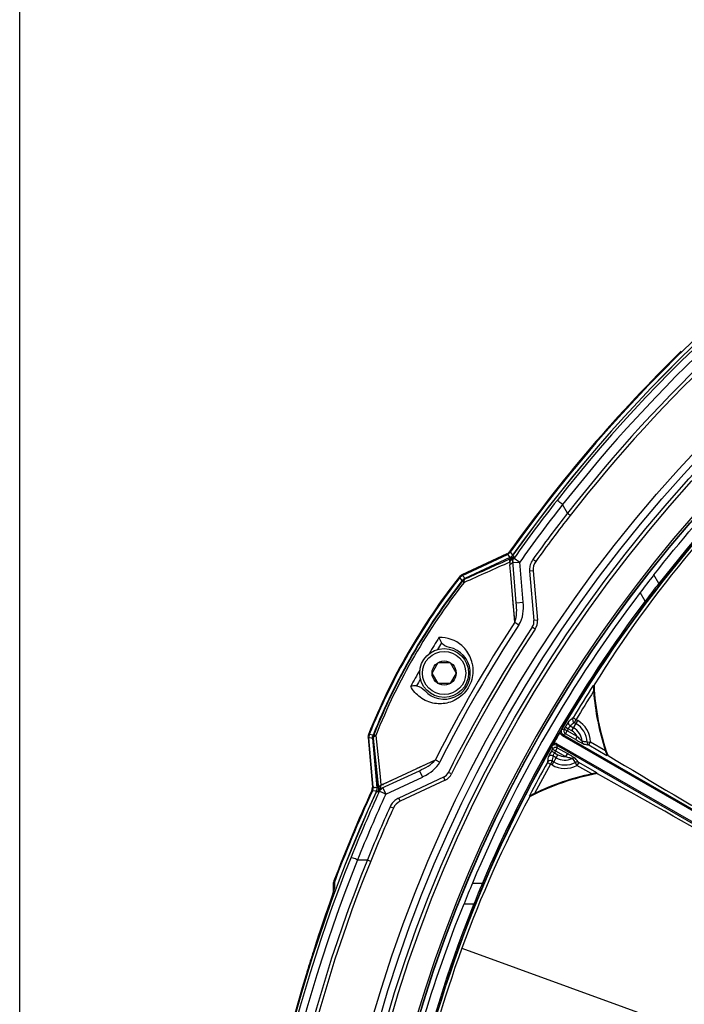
# Model space of a CAD drawing. Header units: millimetres. Extents: x 0 to 420, y -341 to 792.
# Tile 309 of 325: x 323 to 339, y 235 to 259. Entities that reach past the tile are written whole.
import ezdxf

# ---------------------------------------------------------------- set-up
doc = ezdxf.new("R2010")
doc.units = ezdxf.units.MM
doc.header["$LTSCALE"] = 23.1
doc.layers.get('0').update_dxf_attribs({"linetype": 'CONTINUOUS'})
doc.layers.add('DIM_PILOTEES', color=7, linetype='CONTINUOUS')
doc.styles.get("Standard").update_dxf_attribs({"font": 'txt', "width": 0.7})
doc.dimstyles.new('DIMSTYLE_3', dxfattribs={"dimtxt": 2.5, "dimasz": 3.5, "dimexe": 2, "dimexo": 0, "dimtad": 1, "dimdec": 0, "dimlfac": 5.882353, "dimdsep": 46, "dimtxsty": 'Standard', "dimblk": '_FILLED', "dimblk1": '_FILLED', "dimblk2": '_FILLED', "dimcen": 0.09, "dimazin": 2, "dimtp": 0.8, "dimtm": 0.8, "dimtfac": 1, "dimtdec": 0, "dimtofl": 0, "dimtmove": 0, "dimatfit": 3, "dimldrblk": '_FILLED', "dimfxl": 0, "dimtolj": 1, "dimarcsym": 0})

# ---------------------------------------------------------------- blocks, each defined once
blk = doc.blocks.new('_FILLED')
at = {"color": 0, "linetype": 'ByBlock'}
blk.add_solid([(0, 0), (-1, 0.1429), (-1, -0.1429)], dxfattribs=at)
blk = doc.blocks.new('*D9')
at = {"layer": 'DIM_PILOTEES', "color": 2, "linetype": 'Continuous'}
for p, q in [((322.755, 216.718), (322.755, 271.478)), ((404.884, 216.276), (404.884, 271.478)), ((322.755, 269.478), (363.82, 269.478)), ((404.884, 269.478), (363.82, 269.478))]:
    blk.add_line(p, q, dxfattribs=at)
at = {"layer": 'DIM_PILOTEES', "color": 2, "linetype": 'Continuous', "xscale": 3.5, "yscale": 3.5, "zscale": 3.5, "rotation": 180}
blk.add_blockref('_FILLED', (322.755, 269.478), dxfattribs=at)
at = {"layer": 'DIM_PILOTEES', "color": 2, "linetype": 'Continuous', "xscale": 3.5, "yscale": 3.5, "zscale": 3.5}
blk.add_blockref('_FILLED', (404.884, 269.478), dxfattribs=at)
at = {"layer": 'DIM_PILOTEES', "color": 2, "linetype": 'Continuous', "insert": (363.82, 272.603), "char_height": 2.5, "width": 8.57143, "attachment_point": 2, "line_spacing_factor": 0.9}
blk.add_mtext('{\\ftxt;\\W0.0001;\\H0.0001;\\~}{\\ftxt;\\W2.2857142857;\\H2.5; }{\\ftxt;\\W0.0001;\\H0.0001;\\~}', dxfattribs=at)

msp = doc.modelspace()

# ---------------------------------------------------------------- linework, layer by layer
at = {"color": 7, "linetype": 'Continuous'}
for p, q in [((336.1193, 246.7988), (335.9987, 247.0077)), ((334.64, 245.8066), (333.5428, 245.295)), ((333.5552, 245.2794), (334.6527, 245.7912)), ((334.713, 245.7191), (333.6131, 245.2062)), ((334.7149, 245.7167), (333.615, 245.2038)), ((334.6527, 245.7912), (334.7022, 245.732)), ((334.7225, 245.851), (334.7067, 245.8622)), ((334.7149, 245.7167), (334.7317, 245.6966)), ((334.7196, 245.8469), (334.769, 245.7876)), ((334.7317, 245.6966), (334.7371, 245.6901)), ((334.8121, 245.731), (334.8104, 245.7364)), ((334.8143, 245.7051), (334.9529, 245.6069)), ((335.3416, 245.6197), (335.2726, 245.6693)), ((334.7316, 245.2932), (334.7094, 245.543)), ((334.7316, 245.2931), (334.7094, 245.543)), ((334.8693, 244.6128), (334.7806, 245.6265)), ((334.7836, 245.5921), (334.9529, 245.6069)), ((335.0386, 244.6277), (334.9529, 245.6069)), ((333.4963, 245.2341), (333.4811, 245.2461)), ((333.5513, 245.1571), (333.4934, 245.2304)), ((333.5655, 245.2663), (333.5552, 245.2794)), ((333.6222, 245.1948), (333.615, 245.2038)), ((334.7743, 244.8151), (334.7316, 245.2932)), ((334.7743, 244.8151), (334.7316, 245.2931)), ((335.279, 245.3911), (335.1943, 245.3837)), ((335.1943, 245.3837), (335.2994, 244.1823)), ((335.279, 245.3911), (335.3841, 244.1898)), ((338.3432, 245.0824), (338.2218, 245.2928)), ((333.5603, 245.1457), (333.5532, 245.1548)), ((334.8342, 244.1433), (334.7743, 244.8151)), ((338.0102, 244.651), (337.8889, 244.8612)), ((334.8693, 244.6128), (335.0386, 244.6277)), ((338.0374, 244.6306), (338.0102, 244.651)), ((334.8342, 244.1433), (334.9344, 244.0777)), ((335.3292, 243.9728), (335.2582, 244.0197)), ((335.3841, 244.1898), (335.2994, 244.1823)), ((332.8139, 242.9003), (332.9611, 243.1553)), ((332.9611, 243.1553), (333.2556, 243.1553)), ((333.2556, 243.1553), (333.4028, 242.9003)), ((332.9611, 242.6453), (332.8139, 242.9003)), ((333.4028, 242.9003), (333.2556, 242.6453)), ((333.2556, 242.6453), (332.9611, 242.6453)), ((336.7449, 242.597), (336.7589, 242.5933)), ((336.2539, 241.8095), (336.3266, 241.7656)), ((336.0648, 241.5855), (336.1379, 241.5422)), ((336.1864, 241.612), (336.2645, 241.5669)), ((336.2222, 241.4936), (336.3661, 241.7428)), ((336.2843, 241.6922), (336.3266, 241.7656)), ((336.2843, 241.6922), (336.3237, 241.6695)), ((336.3266, 241.7656), (336.3661, 241.7428)), ((331.2518, 241.3267), (331.3573, 240.1207)), ((331.2812, 241.3974), (331.2632, 241.4046)), ((331.377, 240.1174), (331.2714, 241.3238)), ((331.2879, 241.3214), (331.2714, 241.3238)), ((331.3754, 241.3883), (331.2829, 241.4018)), ((331.3898, 241.3862), (331.3784, 241.3879)), ((331.4403, 241.3765), (331.5449, 240.3759)), ((335.9746, 241.5214), (336.0366, 241.5378)), ((336.0054, 241.4048), (335.9884, 241.3753)), ((335.9884, 241.3753), (343.903, 236.8058)), ((336.0054, 241.4048), (336.0673, 241.4211)), ((336.0054, 241.4048), (343.92, 236.8353)), ((336.0366, 241.5378), (336.1098, 241.4947)), ((336.0673, 241.4211), (336.1098, 241.4947)), ((336.3126, 241.2795), (336.0673, 241.4211)), ((336.3551, 241.3531), (336.1098, 241.4947)), ((336.2222, 241.4936), (336.1379, 241.5422)), ((336.3551, 241.3531), (336.3126, 241.2795)), ((331.3638, 241.3102), (331.4696, 240.1013)), ((331.3668, 241.3098), (331.4726, 240.1008)), ((331.3782, 241.3081), (331.3668, 241.3098)), ((331.3782, 241.3081), (331.4841, 240.3094)), ((335.7357, 241.1076), (335.7525, 241.0456)), ((335.8521, 241.1392), (335.869, 241.1686)), ((343.7667, 236.5697), (335.8521, 241.1392)), ((335.8521, 241.1392), (335.8689, 241.0774)), ((343.7837, 236.5991), (335.869, 241.1686)), ((336.5943, 241.2181), (336.6789, 241.2208)), ((336.6364, 241.1473), (336.6789, 241.2208)), ((336.6364, 241.1473), (337.0791, 240.8917)), ((336.6789, 241.2208), (337.0408, 241.0119)), ((335.7993, 240.9557), (335.7252, 240.9974)), ((335.7396, 240.6578), (335.8835, 240.907)), ((335.7525, 241.0456), (335.8264, 241.0038)), ((335.8412, 240.8337), (335.7631, 240.8788)), ((335.7993, 240.9557), (335.8835, 240.907)), ((335.8689, 241.0774), (335.8264, 241.0038)), ((335.8264, 241.0038), (336.0717, 240.8622)), ((335.8689, 241.0774), (336.1142, 240.9358)), ((336.1142, 240.9358), (336.0717, 240.8622)), ((337.0904, 240.9011), (337.0791, 240.8917)), ((337.1056, 240.8923), (337.0904, 240.9011)), ((331.6202, 240.1924), (332.8948, 240.7842)), ((332.8948, 240.7842), (333.0017, 240.7302)), ((335.6258, 240.7216), (335.7002, 240.6806)), ((335.7425, 240.7539), (335.7002, 240.6806)), ((335.7396, 240.6578), (335.7002, 240.6806)), ((335.782, 240.7312), (335.7425, 240.7539)), ((336.3082, 240.7225), (336.3481, 240.6478)), ((336.3906, 240.7214), (336.3481, 240.6478)), ((336.71, 240.4389), (336.3481, 240.6478)), ((336.8332, 240.4659), (336.3906, 240.7214)), ((331.5449, 240.3759), (331.5671, 240.1621)), ((331.5835, 240.089), (332.5057, 240.5191)), ((331.6867, 239.9496), (332.5776, 240.365)), ((333.0936, 240.3618), (332.0007, 239.8522)), ((332.5057, 240.5191), (332.5776, 240.365)), ((333.1295, 240.2847), (333.0936, 240.3618)), ((333.2899, 240.4408), (333.2139, 240.4788)), ((336.8332, 240.4659), (336.8308, 240.4513)), ((336.8308, 240.4513), (336.846, 240.4426)), ((331.4841, 240.3094), (331.5067, 240.0949)), ((331.6202, 240.1924), (331.8246, 240.2873)), ((333.1295, 240.2847), (332.0366, 239.7751)), ((331.3601, 240.0271), (331.3425, 240.0352)), ((331.4255, 240.0208), (331.3621, 240.0317)), ((331.3935, 240.1145), (331.377, 240.1174)), ((331.4551, 240.1038), (331.4251, 240.109)), ((331.4547, 240.0156), (331.4255, 240.0208)), ((331.4601, 240.0147), (331.4577, 240.0151)), ((331.4762, 240.0119), (331.4601, 240.0147)), ((331.5067, 240.0949), (331.4726, 240.1008)), ((331.5323, 240.0205), (331.6473, 239.9672)), ((331.6148, 240.1036), (331.6867, 239.9496)), ((331.6473, 239.9672), (331.6867, 239.9496)), ((335.1995, 239.8924), (335.1893, 239.9026)), ((331.8699, 239.6065), (331.7925, 239.6415)), ((332.0366, 239.7751), (332.0007, 239.8522)), ((330.9965, 238.3435), (331.2376, 238.3434)), ((330.4329, 237.8065), (330.4324, 237.6819)), ((330.4329, 237.8065), (330.4324, 237.6819)), ((333.8004, 237.7798), (334.0431, 237.7798)), ((334.0744, 237.7665), (334.0431, 237.7798)), ((330.3892, 237.5167), (330.3753, 237.4752)), ((330.3996, 237.7181), (330.3996, 237.5482)), ((330.4324, 237.6819), (330.4322, 237.6544)), ((330.4324, 237.6819), (330.4322, 237.6544)), ((330.3334, 237.3522), (330.2625, 237.1455)), ((330.3092, 237.2806), (330.2689, 237.1629)), ((330.3354, 237.3568), (330.3092, 237.2806)), ((330.3596, 237.429), (330.3334, 237.3522)), ((330.3434, 237.3801), (330.3354, 237.3568)), ((330.3753, 237.4752), (330.3596, 237.429)), ((333.5931, 237.2757), (333.836, 237.2757)), ((330.2175, 237.0135), (330.1817, 236.9082)), ((330.2625, 237.1455), (330.2175, 237.0135)), ((330.1564, 236.8333), (330.1295, 236.7533)), ((330.1817, 236.9082), (330.1564, 236.8333)), ((330.1295, 236.7533), (330.1009, 236.6677)), ((333.5414, 236.1927), (342.1537, 233.0581)), ((329.742, 235.5427), (329.7417, 235.5427))]:
    msp.add_line(p, q, dxfattribs=at)
for points in [[(334.8342, 244.1433), (334.8147, 244.362), (334.7947, 244.5861), (334.7743, 244.8151)], [(332.4527, 240.5789), (332.6711, 240.6804), (332.8948, 240.7842)], [(331.5071, 240.0903), (331.5076, 240.0833), (331.5079, 240.076), (331.5079, 240.0691), (331.5077, 240.0625), (331.5073, 240.0563), (331.5067, 240.0505), (331.5059, 240.0449), (331.5051, 240.0397), (331.5042, 240.0347), (331.5032, 240.0301), (331.5021, 240.0258), (331.5011, 240.0217), (331.5, 240.0181), (331.499, 240.0145), (331.4978, 240.0109), (331.4966, 240.0073), (331.4956, 240.0045), (331.4945, 240.0014), (331.4927, 239.9963), (331.491, 239.9909), (331.4895, 239.9862)], [(330.4142, 237.5942), (330.4141, 237.594), (330.4126, 237.5888), (330.4096, 237.5791), (330.4057, 237.5668), (330.4009, 237.552), (330.3954, 237.5352), (330.3892, 237.5167)], [(330.1009, 236.6677), (330.0859, 236.6227), (330.0705, 236.5764), (330.0548, 236.5289), (330.0387, 236.4801), (330.0223, 236.4301), (330.0056, 236.3789), (329.9885, 236.3267), (329.9713, 236.2735), (329.9537, 236.2192), (329.936, 236.164), (329.9179, 236.1076), (329.8996, 236.0501), (329.881, 235.9914), (329.862, 235.9314), (329.8428, 235.87), (329.8231, 235.8072), (329.8031, 235.7428), (329.7828, 235.6769), (329.762, 235.6092), (329.7417, 235.5427)]]:
    msp.add_lwpolyline(points, dxfattribs=at)
for centre, radius in [((363.8046, 225.1778), 33.745), ((363.8046, 225.1778), 33.575), ((363.8046, 225.1778), 33.405), ((363.8046, 225.1778), 33.3124), ((363.8046, 225.1778), 32.6694), ((363.8046, 225.1778), 32.6636), ((333.1084, 242.9003), 0.595), ((333.1084, 242.9003), 0.527), ((333.1084, 242.9003), 0.2944)]:
    msp.add_circle(centre, radius, dxfattribs=at)
for centre, radius, start, end in [((363.8046, 225.1778), 35.6813, 95.39921, 144.60079), ((363.8046, 225.1778), 35.5904, 95.36063, 144.63937), ((363.8046, 225.1778), 35.5875, 95.35938, 144.64062), ((363.8046, 225.1778), 32.725, 4.77875, 171.54338), ((363.7454, 225.2819), 35.4111, 120.47891, 141.94367), ((363.7825, 225.2492), 35.289, 123.89857, 141.93467), ((363.7459, 225.2844), 35.0153, 123.8786, 142.09029), ((363.7467, 225.28), 34.9345, 123.87669, 142.088), ((363.8718, 225.0575), 32.4454, 126.48167, 141.88887), ((363.8765, 225.0489), 32.4212, 126.48083, 141.88537), ((363.8046, 225.1778), 35.7006, 134.25035, 144.59274), ((363.8046, 225.1778), 32.2752, 130.42227, 149.57773), ((360.6087, 227.8595), 28.0335, 131.74685, 148.25315), ((363.8046, 225.1778), 35.522, 141.87044, 144.69873), ((363.8046, 225.1778), 35.3521, 141.86522, 144.69873), ((363.8046, 225.1778), 35.128, 142.0117, 144.3144), ((363.8046, 225.1778), 35.043, 142.01434, 144.3144), ((334.5682, 245.9607), 0.17, 295, 324.59274), ((334.5809, 245.9453), 0.17, 294.97952, 324.62127), ((334.9736, 245.6434), 0.1938, 176.25699, 184.98284), ((340.9796, 241.0828), 7.7321, 142.93511, 143.13426), ((334.9527, 245.6068), 0.1698, 144.62635, 151.3523), ((335.6213, 245.4195), 0.4289, 144.39027, 163.94419), ((335.0661, 245.5752), 0.3582, 175.35766, 185.14596), ((335.621, 245.4205), 0.4283, 164.059, 180.01635), ((335.6191, 245.4208), 0.4264, 180.04835, 184.99232), ((345.6495, 235.6597), 15.4909, 141.76849, 158.23151), ((345.6495, 235.6597), 15.4716, 141.78595, 158.21405), ((333.6147, 245.1409), 0.17, 115, 141.76849), ((333.627, 245.1253), 0.17, 114.97695, 141.80899), ((333.6855, 245.0517), 0.1707, 126.41759, 141.83077), ((349.08, 257.5054), 19.761, 218.26929, 218.49169), ((333.6853, 245.0516), 0.1706, 115.02505, 126.36283), ((366.7943, 222.907), 36.2975, 141.92222, 142.78256), ((345.6495, 235.6597), 15.3807, 141.86697, 158.13303), ((345.6495, 235.6597), 15.3778, 141.86962, 158.13038), ((345.4487, 235.7756), 15.1371, 141.75578, 158.24422), ((345.4122, 235.7967), 15.0448, 141.76976, 158.23024), ((361.5057, 226.8605), 29.471, 141.80773, 142.86725), ((361.3844, 227.0051), 29.253, 141.88695, 142.9496), ((363.8046, 225.1778), 32.5432, 142.78276, 157.21724), ((363.8046, 225.1778), 32.3196, 142.94938, 157.05062), ((363.8046, 225.1778), 32.2856, 142.94938, 157.05062), ((363.8046, 225.1778), 34.6263, 146.78925, 153.21075), ((363.8046, 225.1778), 34.5065, 146.78925, 153.21075), ((363.8046, 225.1778), 34.204, 146.57351, 153.42649), ((363.8046, 225.1778), 34.119, 146.57351, 153.42649), ((335.0454, 244.1601), 0.255, 326.57351, 5), ((335.0454, 244.1601), 0.34, 326.57351, 5), ((363.8046, 225.1778), 35.9958, 148.90281, 149.63823), ((333.0072, 242.9645), 0.8052, 48.62706, 91.81294), ((333.1084, 242.9003), 0.6375, 221.84788, 78.15212), ((363.8046, 225.1778), 35.876, 149.03004, 149.34082), ((333.0052, 242.9625), 0.8081, 38.86313, 48.61326), ((333.0053, 242.9633), 0.8075, 12.27211, 38.82397), ((363.8046, 225.1778), 35.9958, 150.3618, 151.09718), ((363.8046, 225.1778), 35.876, 150.65956, 150.96996), ((363.8046, 225.1778), 32.1816, 147.22932, 148.88173), ((363.8046, 225.1778), 32.1678, 147.18641, 147.22145), ((342.7078, 242.8802), 5.9558, 182.76124, 199.40817), ((342.7078, 242.8802), 5.95, 182.64989, 199.50091), ((363.8046, 225.1778), 32.0967, 147.42946, 148.88173), ((342.7078, 242.8802), 5.967, 184.07009, 198.24611), ((360.8188, 211.7986), 38.7826, 129.30157, 129.48898), ((363.8046, 225.1778), 32.2291, 149.39638, 149.49484), ((360.7652, 211.7331), 38.6894, 129.2537, 129.44112), ((336.0529, 241.2003), 0.4233, 4.57541, 60), ((336.0529, 241.2003), 0.5417, 1.87813, 60), ((336.0529, 241.2003), 0.6264, 1.87813, 60), ((331.4211, 241.3416), 0.17, 158.23151, 185), ((331.4408, 241.3387), 0.17, 158.19101, 185.02305), ((331.5338, 241.325), 0.1707, 169.6164, 184.96248), ((331.5336, 241.3249), 0.1705, 158.15498, 169.56559), ((363.8046, 225.1778), 32.2749, 149.72264, 150.27736), ((336.0478, 241.4783), 0.1189, 193.59424, 240.01877), ((363.8046, 225.1778), 32.2749, 149.57773, 149.72229), ((336.0478, 241.4783), 0.0849, 149.53233, 240.04354), ((336.11, 241.4947), 0.0851, 149.56401, 239.93094), ((363.8046, 225.1778), 32.1441, 149.39638, 149.49484), ((336.0529, 241.2003), 0.3386, 26.81356, 60), ((328.4458, 221.7659), 19.761, 81.50831, 81.73071), ((363.8046, 225.1778), 32.2752, 150.42227, 169.57773), ((363.8046, 225.1778), 32.2749, 150.27772, 150.42227), ((335.8096, 241.0657), 0.0849, 59.95929, 150.46493), ((335.8265, 241.0037), 0.0851, 60.06906, 150.43599), ((334.8795, 228.8776), 12.459, 82.08914, 82.64351), ((336.5594, 241.2406), 0.0849, 184.41689, 239.79651), ((341.1811, 268.7256), 27.9503, 260.39355, 260.64233), ((336.6792, 241.2206), 0.0849, 181.7412, 239.79473), ((373.8984, 234.4532), 38.7826, 170.51102, 170.69843), ((363.8046, 225.1778), 32.2291, 150.50516, 150.60362), ((373.9284, 234.5324), 38.6894, 170.55888, 170.7463), ((363.8046, 225.1778), 32.1441, 150.50516, 150.60362), ((336.0529, 241.2003), 0.3386, 240, 273.18644), ((433.0716, 399.3911), 185.2871, 238.806443, 241.131608), ((363.8046, 225.1778), 32.1816, 151.11827, 152.77068), ((363.8046, 225.1778), 32.0967, 151.11827, 152.57054), ((336.0529, 241.2003), 0.6264, 240, 298.12187), ((336.0529, 241.2003), 0.5417, 240, 298.12187), ((336.0529, 241.2003), 0.4233, 240, 295.42459), ((336.2712, 240.7414), 0.0849, 60.20349, 115.58312), ((346.1377, 248.3776), 12.4586, 217.35648, 217.91087), ((336.3484, 240.6477), 0.0849, 60.20528, 118.25881), ((314.7776, 222.9951), 27.9525, 39.35768, 39.60644), ((332.0616, 241.4716), 1.221, 294.99937, 296.81551), ((332.9858, 240.5929), 0.255, 295, 333.42649), ((332.9858, 240.5929), 0.34, 295, 333.42649), ((337.9255, 234.597), 5.95, 100.49909, 117.35011), ((337.9255, 234.597), 5.9558, 100.59183, 117.23876), ((337.9255, 234.597), 5.967, 101.75389, 115.92991), ((247.565, 78.0843), 185.2871, 58.868392, 61.193557), ((331.7713, 239.8664), 0.3593, 117.34496, 124.62484), ((331.7739, 239.8614), 0.365, 114.90303, 117.34155), ((363.8046, 225.1778), 35.5904, 155.36063, 204.63937), ((363.8046, 225.1778), 35.5875, 155.35938, 204.64062), ((363.8046, 225.1778), 35.6813, 155.39921, 159.42378), ((363.8046, 225.1778), 35.7006, 155.40726, 159.24122), ((363.8046, 225.1778), 35.522, 155.30127, 158.12956), ((363.8046, 225.1778), 35.3521, 155.30127, 158.13478), ((331.1879, 240.1059), 0.17, 335.40726, 5), ((331.2076, 240.1025), 0.17, 335.37873, 5.02048), ((332.6998, 247.5039), 7.504, 259.97495, 260.22007), ((331.6646, 239.915), 0.192, 114.98429, 123.78234), ((331.6865, 239.95), 0.1695, 115.01023, 121.74319), ((363.8046, 225.1778), 32.1678, 152.77855, 152.81359), ((363.8046, 225.1778), 35.128, 155.6856, 157.98835), ((332.1807, 239.4661), 0.426, 149.91481, 155.67623), ((332.1821, 239.465), 0.4277, 134.70351, 149.88548), ((332.1809, 239.4658), 0.4264, 129.95226, 134.66702), ((332.1818, 239.4643), 0.428, 115.03217, 129.91794), ((359.8843, 226.6047), 28.0335, 151.74685, 168.25315), ((363.8046, 225.1778), 35.043, 155.6856, 157.98566), ((363.6813, 225.1778), 35.4076, 158.05524, 201.94476), ((363.6603, 225.1778), 35.2166, 158.04684, 201.95316), ((363.6725, 225.1778), 35.0047, 157.90706, 202.09301), ((363.683, 225.1778), 34.9302, 157.91084, 202.08916), ((330.7396, 237.7108), 0.34, 159.24122, 180), ((367.2661, 223.7241), 36.2975, 157.21744, 158.07778), ((361.1979, 226.3275), 29.471, 157.13275, 158.19227), ((361.012, 226.3602), 29.253, 157.0504, 158.11305), ((330.9058, 237.4756), 0.5062, 159.31863, 167.06747), ((363.9424, 225.1798), 32.4454, 158.11113, 173.51834), ((363.9522, 225.18), 32.4212, 158.11463, 173.51917), ((363.8046, 225.1778), 35.605, 163.07562, 196.92438), ((363.8046, 225.1778), 35.6047, 163.07562, 196.92438)]:
    msp.add_arc(centre, radius, start, end, dxfattribs=at)
for points, knots in [([(338.2218, 245.2928), (339.4937, 246.9163), (342.357, 249.9287), (347.428, 253.5429), (353.0935, 256.1274), (357.134, 257.1009), (359.176, 257.3907)], [0, 0, 0, 0, 0.2499008, 0.5, 0.7500992, 1, 1, 1, 1]), ([(335.9983, 247.0072), (335.9707, 247.0355), (335.9184, 247.0581), (335.8795, 247.1073), (335.8625, 247.1106)], [0, 0, 0, 0, 0.6949879, 1, 1, 1, 1]), ([(336.119, 246.7985), (336.1267, 246.7906), (336.1408, 246.7794), (336.2018, 246.7423), (336.185, 246.7455)], [0, 0, 0, 0, 0.3904586, 1, 1, 1, 1]), ([(334.7091, 245.6041), (334.7085, 245.6125), (334.708, 245.6393), (334.7145, 245.6692), (334.7277, 245.6828)], [0, 0, 0, 0, 0.3063744, 1, 1, 1, 1]), ([(334.7149, 245.7167), (334.7183, 245.7183), (334.7249, 245.7216), (334.7314, 245.725), (334.7347, 245.7267)], [0, 0, 0, 0, 0.4996356, 1, 1, 1, 1]), ([(334.7277, 245.6828), (334.7291, 245.6843), (334.7321, 245.6869), (334.7354, 245.6892), (334.7371, 245.6901)], [0, 0, 0, 0, 0.5076682, 1, 1, 1, 1]), ([(334.7347, 245.7267), (334.7381, 245.7284), (334.745, 245.7318), (334.7521, 245.7346), (334.7557, 245.7358)], [0, 0, 0, 0, 0.5006162, 1, 1, 1, 1]), ([(334.8077, 245.7413), (334.8044, 245.7381), (334.7848, 245.7166), (334.7598, 245.6997), (334.7371, 245.6901)], [0, 0, 0, 0, 0.1561849, 1, 1, 1, 1]), ([(334.7817, 245.7724), (334.7849, 245.7686), (334.7893, 245.7595), (334.7985, 245.7552), (334.8029, 245.7534)], [0, 0, 0, 0, 0.5110729, 1, 1, 1, 1]), ([(334.7966, 245.7199), (334.7986, 245.7242), (334.803, 245.7327), (334.8081, 245.7408), (334.8109, 245.7448)], [0, 0, 0, 0, 0.4939059, 1, 1, 1, 1]), ([(334.8029, 245.7534), (334.8043, 245.7528), (334.8072, 245.7515), (334.8096, 245.7495), (334.8106, 245.7484)], [0, 0, 0, 0, 0.5025834, 1, 1, 1, 1]), ([(334.809, 245.7425), (334.808, 245.7437), (334.8012, 245.7317), (334.8103, 245.7473), (334.8129, 245.7511)], [0, 0, 0, 0, 0.248039, 1, 1, 1, 1]), ([(334.8104, 245.7364), (334.81, 245.7374), (334.8094, 245.7393), (334.8091, 245.7414), (334.809, 245.7425)], [0, 0, 0, 0, 0.4708927, 1, 1, 1, 1]), ([(334.8143, 245.7051), (334.8139, 245.7094), (334.8129, 245.718), (334.813, 245.7268), (334.8121, 245.731)], [0, 0, 0, 0, 0.5004754, 1, 1, 1, 1]), ([(334.7309, 245.5542), (334.7275, 245.5522), (334.7204, 245.5482), (334.7131, 245.5447), (334.7094, 245.543)], [0, 0, 0, 0, 0.4909989, 1, 1, 1, 1]), ([(334.7806, 245.6265), (334.7824, 245.6058), (334.7631, 245.5756), (334.7388, 245.559), (334.7309, 245.5542)], [0, 0, 0, 0, 0.6938676, 1, 1, 1, 1]), ([(333.594, 245.1068), (333.5932, 245.1169), (333.5923, 245.1474), (333.6034, 245.1845), (333.6222, 245.1948)], [0, 0, 0, 0, 0.3215363, 1, 1, 1, 1]), ([(333.594, 245.1068), (333.5851, 245.1151), (333.576, 245.1267), (333.559, 245.1408), (333.5603, 245.1457)], [0, 0, 0, 0, 0.7067312, 1, 1, 1, 1]), ([(338.3683, 245.0605), (338.3667, 245.0635), (338.3635, 245.0695), (338.3585, 245.0771), (338.3585, 245.0841), (338.3544, 245.0887), (338.3485, 245.0858), (338.3451, 245.0838), (338.3432, 245.0824)], [0, 0, 0, 0, 0.2341856, 0.4752274, 0.6110439, 0.708218, 0.8405061, 1, 1, 1, 1]), ([(333.7943, 243.1349), (333.8224, 243.0059), (333.8136, 242.716), (333.5898, 242.3521), (333.2381, 242.1561), (332.9875, 242.1429), (332.8762, 242.1605)], [0, 0, 0, 0, 0.2541903, 0.5329898, 0.7831985, 1, 1, 1, 1]), ([(336.7449, 242.597), (336.7454, 242.5969), (336.7452, 242.5946), (336.7461, 242.5916), (336.7464, 242.5859), (336.7474, 242.5762), (336.7484, 242.5616), (336.7498, 242.5426), (336.7512, 242.522), (336.7532, 242.4932), (336.7548, 242.4714), (336.7558, 242.4567)], [0, 0, 0, 0, 0.0099628, 0.0362054, 0.0759875, 0.1261188, 0.2471686, 0.3851639, 0.5327459, 0.6859093, 1, 1, 1, 1]), ([(336.2539, 241.8095), (336.2426, 241.7907), (336.2351, 241.7421), (336.2653, 241.7033), (336.2843, 241.6922)], [0, 0, 0, 0, 0.4994095, 1, 1, 1, 1]), ([(336.1558, 241.729), (336.1514, 241.7254), (336.142, 241.7091), (336.1216, 241.6798), (336.0951, 241.636), (336.0752, 241.6032), (336.0648, 241.5855)], [0, 0, 0, 0, 0.1005427, 0.3229082, 0.6369164, 1, 1, 1, 1]), ([(336.1379, 241.5422), (336.1432, 241.551), (336.1534, 241.5672), (336.1673, 241.5888), (336.1783, 241.6026), (336.1837, 241.6109), (336.1864, 241.612)], [0, 0, 0, 0, 0.3625865, 0.6758199, 0.8978077, 1, 1, 1, 1]), ([(336.1864, 241.612), (336.1675, 241.623), (336.1374, 241.6617), (336.1447, 241.7102), (336.1558, 241.729)], [0, 0, 0, 0, 0.5005894, 1, 1, 1, 1]), ([(331.4403, 241.3765), (331.4312, 241.3722), (331.4043, 241.3576), (331.3777, 241.3295), (331.3782, 241.3081)], [0, 0, 0, 0, 0.3215361, 1, 1, 1, 1]), ([(331.4403, 241.3765), (331.4287, 241.3801), (331.4141, 241.3822), (331.3933, 241.3898), (331.3898, 241.3862)], [0, 0, 0, 0, 0.7067329, 1, 1, 1, 1]), ([(335.9321, 241.4509), (335.9354, 241.4563), (335.9497, 241.4797), (335.9639, 241.5032), (335.9746, 241.5214)], [0, 0, 0, 0, 0.2308333, 1, 1, 1, 1]), ([(336.4748, 241.2341), (336.4724, 241.2349), (336.4667, 241.241), (336.4553, 241.2504), (336.4409, 241.2648), (336.4187, 241.2871), (336.3902, 241.317), (336.367, 241.3411), (336.3551, 241.3531)], [0, 0, 0, 0, 0.0452742, 0.1412431, 0.2664178, 0.405906, 0.7004779, 1, 1, 1, 1]), ([(335.7357, 241.1076), (335.7393, 241.114), (335.7528, 241.1379), (335.7659, 241.162), (335.7755, 241.1796)], [0, 0, 0, 0, 0.2700287, 1, 1, 1, 1]), ([(336.3126, 241.2795), (336.3348, 241.2667), (336.3779, 241.242), (336.4303, 241.2123), (336.4682, 241.1916), (336.4903, 241.1795), (336.506, 241.1721), (336.5139, 241.1677), (336.5167, 241.1673)], [0, 0, 0, 0, 0.3293194, 0.6397302, 0.774814, 0.8857465, 0.9633571, 1, 1, 1, 1]), ([(335.7252, 240.9974), (335.7151, 240.9795), (335.6967, 240.9459), (335.672, 240.9011), (335.6568, 240.8687), (335.6474, 240.8524), (335.6465, 240.8468)], [0, 0, 0, 0, 0.3630836, 0.6770918, 0.8994573, 1, 1, 1, 1]), ([(335.7631, 240.8788), (335.7441, 240.8897), (335.6955, 240.8964), (335.6572, 240.8658), (335.6465, 240.8468)], [0, 0, 0, 0, 0.5005894, 1, 1, 1, 1]), ([(335.7631, 240.8788), (335.7627, 240.8817), (335.7672, 240.8905), (335.7736, 240.9069), (335.7854, 240.9298), (335.7943, 240.9467), (335.7993, 240.9557)], [0, 0, 0, 0, 0.1021922, 0.3241801, 0.6374135, 1, 1, 1, 1]), ([(336.0717, 240.8622), (336.088, 240.8579), (336.1204, 240.8498), (336.1606, 240.8401), (336.191, 240.832), (336.2107, 240.8267), (336.2245, 240.8216), (336.2327, 240.8197), (336.2346, 240.818)], [0, 0, 0, 0, 0.2995222, 0.5940942, 0.7335824, 0.8587571, 0.9547258, 1, 1, 1, 1]), ([(336.3134, 240.8151), (336.3116, 240.8173), (336.3039, 240.822), (336.2896, 240.8319), (336.268, 240.845), (336.2312, 240.8675), (336.1793, 240.898), (336.1363, 240.923), (336.1142, 240.9358)], [0, 0, 0, 0, 0.0366428, 0.1142533, 0.2251858, 0.3602696, 0.6706805, 1, 1, 1, 1]), ([(337.0408, 241.0119), (337.0451, 240.9989), (337.0514, 240.9797), (337.0597, 240.9544), (337.0656, 240.9367), (337.0708, 240.9206), (337.0746, 240.9085), (337.077, 240.9005), (337.0784, 240.8961), (337.0787, 240.8936), (337.0794, 240.8919), (337.0791, 240.8917)], [0, 0, 0, 0, 0.3247888, 0.4818504, 0.6314121, 0.768532, 0.8850555, 0.9316672, 0.9677361, 0.9910297, 1, 1, 1, 1]), ([(335.7425, 240.7539), (335.7235, 240.7648), (335.6748, 240.7716), (335.6364, 240.7407), (335.6258, 240.7216)], [0, 0, 0, 0, 0.5005905, 1, 1, 1, 1]), ([(336.8332, 240.4659), (336.8332, 240.4655), (336.8314, 240.4653), (336.8291, 240.4643), (336.8245, 240.4633), (336.8165, 240.4613), (336.8041, 240.4586), (336.7875, 240.4551), (336.7692, 240.4513), (336.7432, 240.4458), (336.7234, 240.4417), (336.71, 240.4389)], [0, 0, 0, 0, 0.00897, 0.0322635, 0.0683317, 0.1149435, 0.2314669, 0.3685869, 0.5181488, 0.6752107, 1, 1, 1, 1]), ([(331.5671, 240.1621), (331.5596, 240.1585), (331.5361, 240.1455), (331.5135, 240.1249), (331.5083, 240.1067)], [0, 0, 0, 0, 0.3062552, 1, 1, 1, 1]), ([(331.6213, 240.1682), (331.6214, 240.1721), (331.6212, 240.1803), (331.6206, 240.1883), (331.6202, 240.1924)], [0, 0, 0, 0, 0.4909989, 1, 1, 1, 1]), ([(331.5067, 240.0949), (331.509, 240.0765), (331.5047, 240.0481), (331.5055, 240.0249), (331.494, 240.0087), (331.4979, 240.0081)], [0, 0, 0, 0, 0.6337013, 0.8649879, 1, 1, 1, 1]), ([(331.4963, 240.0037), (331.5002, 240.0119), (331.5159, 240.0393), (331.5392, 240.0621), (331.5578, 240.0746)], [0, 0, 0, 0, 0.2888654, 1, 1, 1, 1]), ([(331.4973, 240.0058), (331.4971, 240.0059), (331.4967, 240.0064), (331.4966, 240.007), (331.4966, 240.0073)], [0, 0, 0, 0, 0.411167, 1, 1, 1, 1]), ([(331.5032, 240.0079), (331.5023, 240.0077), (331.5002, 240.0071), (331.4983, 240.0063), (331.4973, 240.0058)], [0, 0, 0, 0, 0.4779602, 1, 1, 1, 1]), ([(331.5323, 240.0205), (331.5273, 240.0182), (331.5179, 240.0135), (331.5081, 240.0092), (331.5032, 240.0079)], [0, 0, 0, 0, 0.5206773, 1, 1, 1, 1]), ([(331.5083, 240.1067), (331.5078, 240.1048), (331.5069, 240.1008), (331.5067, 240.0968), (331.5067, 240.0949)], [0, 0, 0, 0, 0.5074546, 1, 1, 1, 1]), ([(335.3163, 239.9633), (335.303, 239.9569), (335.2833, 239.9473), (335.2574, 239.9346), (335.2389, 239.9256), (335.2217, 239.9173), (335.2086, 239.9109), (335.1997, 239.9069), (335.1946, 239.9043), (335.1916, 239.9036), (335.1896, 239.9023), (335.1893, 239.9026)], [0, 0, 0, 0, 0.3140907, 0.4672541, 0.6148361, 0.7528314, 0.8738812, 0.9240125, 0.9637946, 0.9900372, 1, 1, 1, 1]), ([(330.9967, 238.3441), (330.9584, 238.3538), (330.9126, 238.3879), (330.8506, 238.3969), (330.8392, 238.4101)], [0, 0, 0, 0, 0.694989, 1, 1, 1, 1]), ([(331.2378, 238.3439), (331.2485, 238.3411), (331.2656, 238.3356), (331.3278, 238.3003), (331.3166, 238.3133)], [0, 0, 0, 0, 0.39161, 1, 1, 1, 1]), ([(330.4322, 237.6544), (330.4322, 237.6426), (330.4185, 237.6092), (330.3923, 237.5176), (330.3632, 237.4379), (330.3434, 237.3801)], [0, 0, 0, 0, 0.1230507, 0.3643377, 1, 1, 1, 1]), ([(333.5931, 213.0799), (332.8231, 214.9932), (331.6459, 218.9791), (331.0514, 225.1778), (331.6459, 231.3765), (332.8231, 235.3624), (333.5931, 237.2757)], [0, 0, 0, 0, 0.2499008, 0.5, 0.7500992, 1, 1, 1, 1]), ([(333.8675, 237.265), (333.8642, 237.2649), (333.8574, 237.2646), (333.8483, 237.2652), (333.8422, 237.2616), (333.8362, 237.2629), (333.8357, 237.2695), (333.8358, 237.2734), (333.836, 237.2757)], [0, 0, 0, 0, 0.2341898, 0.4752514, 0.6110827, 0.708266, 0.8405416, 1, 1, 1, 1]), ([(330.2689, 237.1629), (330.224, 237.032), (330.041, 236.4944), (329.8671, 235.9536), (329.742, 235.5427)], [0, 0, 0, 0, 0.243603, 1, 1, 1, 1])]:
    msp.add_open_spline(points, degree=3, knots=knots, dxfattribs=at)
for points in [[(334.7371, 245.6901), (334.3656, 245.5248), (333.9939, 245.3597), (333.6222, 245.1948)], [(334.7091, 245.6046), (334.7372, 245.6437), (334.7648, 245.6831), (334.7936, 245.7216)], [(334.7797, 245.7747), (334.763, 245.7511), (334.7392, 245.7313), (334.713, 245.7191)], [(334.7557, 245.7358), (334.7628, 245.749), (334.773, 245.7602), (334.7817, 245.7724)], [(334.7803, 245.656), (334.7817, 245.6779), (334.7872, 245.7), (334.7966, 245.7199)], [(334.7836, 245.5921), (334.7807, 245.6247), (334.788, 245.6595), (334.8037, 245.6882)], [(334.7091, 245.6041), (334.3375, 245.4382), (333.9658, 245.2724), (333.594, 245.1068)], [(335.3416, 245.6197), (335.2956, 245.5555), (335.2721, 245.4698), (335.279, 245.3911)], [(333.5532, 245.1548), (333.5616, 245.1654), (333.5712, 245.1752), (333.5784, 245.1867)], [(333.6222, 245.1948), (333.5998, 245.1843), (333.5736, 245.1681), (333.5682, 245.1439)], [(333.5784, 245.1867), (333.5911, 245.191), (333.6028, 245.1981), (333.615, 245.2038)], [(334.8342, 244.1433), (334.8865, 244.2913), (334.8829, 244.4565), (334.8693, 244.6128)], [(334.9344, 244.0777), (335.0366, 244.2338), (335.0549, 244.4418), (335.0386, 244.6277)], [(332.9817, 243.7693), (332.9955, 243.7234), (333.0171, 243.6795), (333.0432, 243.6392)], [(333.2393, 243.5242), (333.1651, 243.5398), (333.0844, 243.5756), (333.0432, 243.6392)], [(332.4359, 242.5873), (332.388, 242.5897), (332.3391, 242.5865), (332.2925, 242.5755)], [(332.5225, 242.3091), (332.4283, 242.3791), (332.3479, 242.4721), (332.2925, 242.5755)], [(332.4359, 242.5873), (332.5116, 242.5834), (332.5829, 242.5314), (332.6335, 242.475)], [(332.8762, 242.1605), (332.7499, 242.1805), (332.6251, 242.2328), (332.5225, 242.3091)], [(331.3633, 241.3501), (331.3696, 241.362), (331.3733, 241.3753), (331.3784, 241.3879)], [(331.3668, 241.3098), (331.3656, 241.3232), (331.366, 241.3369), (331.3633, 241.3501)], [(331.3898, 241.3862), (331.3806, 241.3633), (331.3726, 241.3335), (331.3852, 241.3122)], [(335.869, 241.1686), (335.842, 241.1843), (335.806, 241.1886), (335.776, 241.1797)], [(332.5057, 240.5191), (332.648, 240.5854), (332.7928, 240.6649), (332.8948, 240.7842)], [(332.6124, 240.3819), (332.7678, 240.4605), (332.9232, 240.5748), (333.0017, 240.7302)], [(331.5671, 240.1621), (331.5655, 240.105), (331.521, 240.0577), (331.4973, 240.0058)], [(331.4696, 240.1013), (331.4721, 240.0724), (331.4668, 240.042), (331.4547, 240.0156)], [(331.4577, 240.0151), (331.464, 240.0287), (331.4686, 240.0432), (331.4765, 240.0559)], [(331.4765, 240.0559), (331.4734, 240.0706), (331.4739, 240.0858), (331.4726, 240.1008)], [(331.5323, 240.0205), (331.5459, 240.0503), (331.5695, 240.077), (331.5973, 240.0942)], [(332.0366, 239.7751), (331.965, 239.7417), (331.9025, 239.6785), (331.8699, 239.6065)]]:
    msp.add_open_spline(points, degree=3, dxfattribs=at)

# ---------------------------------------------------------------- dimensions: what is measured, and where the dimension line sits
at = {"layer": 'DIM_PILOTEES', "color": 2, "linetype": 'Continuous'}
dim = msp.add_linear_dim(base=(404.8843, 269.4785), p1=(322.7549, 216.7182), p2=(404.8843, 216.2759), text='{\\ftxt;\\W0.0001;\\H0.0001;\\~}{\\ftxt;\\W2.2857142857;\\H2.5; }{\\ftxt;\\W0.0001;\\H0.0001;\\~}', dimstyle='DIMSTYLE_3', dxfattribs=at)
dim.commit()
dim.dimension.update_dxf_attribs({"geometry": '*D9', "text_midpoint": (363.4624, 269.4785), "dimtype": 160})

doc.saveas('drawing.dxf')
